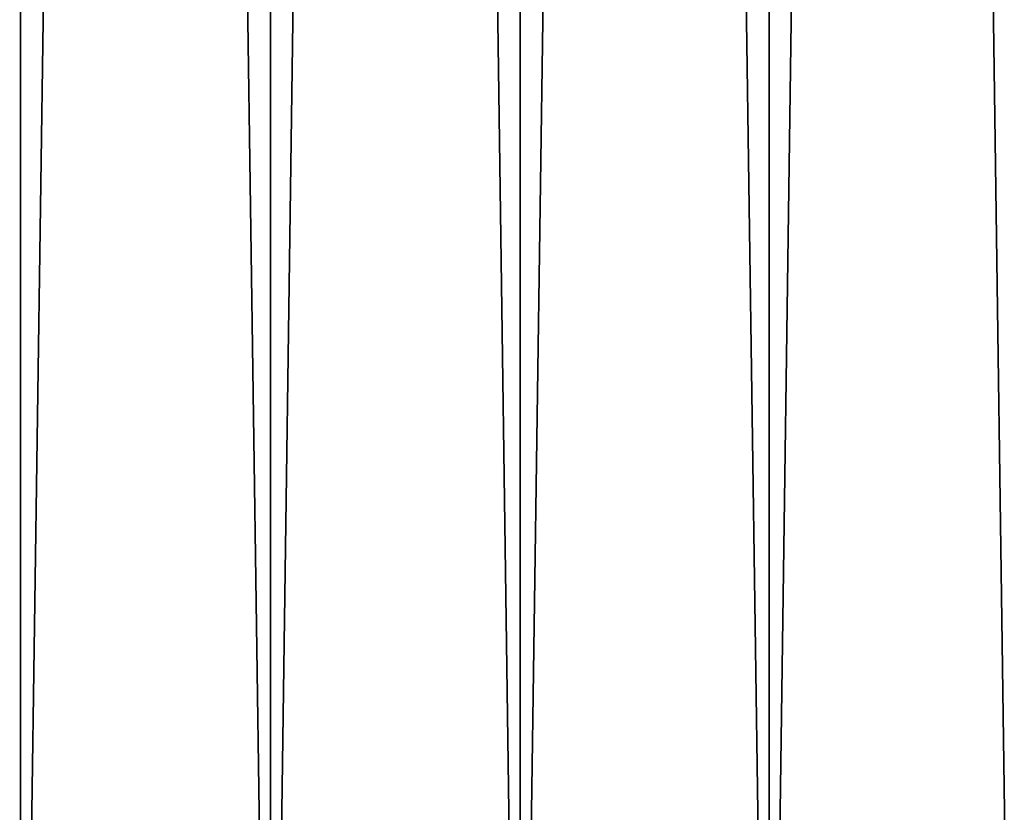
# Model space of a CAD drawing. Header units: millimetres. Extents: x -522 to 188, y -54 to 63.
# Tile 894 of 1056: x -0.85 to 2.5, y -34.1 to -31.4. Entities that reach past the tile are written whole.
import ezdxf

# ---------------------------------------------------------------- set-up
doc = ezdxf.new("R2010")
doc.units = ezdxf.units.MM
doc.header["$LTSCALE"] = 65.185185
doc.layers.add('1', color=7, linetype='CONTINUOUS')
doc.layers.add('2', color=7, linetype='CONTINUOUS')

msp = doc.modelspace()

# ---------------------------------------------------------------- linework, layer by layer
at = {"layer": '1', "color": 7, "linetype": 'CONTINUOUS'}
for points in [[(-1.6969, -36.8, -12.8888), (-0.8502, 23, -12.9722), (-0.8503, -36.8, -12.9722), (-1.6969, -36.8, -12.8888)], [(-1.6968, 23, -12.8888), (-0.8502, 23, -12.9722), (-1.6969, -36.8, -12.8888), (-1.6968, 23, -12.8888)], [(-0.8503, -36.8, -12.9722), (0, 23, -13), (0, -36.8, -13), (-0.8503, -36.8, -12.9722)], [(-0.8502, 23, -12.9722), (0, 23, -13), (-0.8503, -36.8, -12.9722), (-0.8502, 23, -12.9722)], [(0, -36.8, -13), (0.8502, 23, -12.9722), (0.8503, -36.8, -12.9722), (0, -36.8, -13)], [(0, 23, -13), (0.8502, 23, -12.9722), (0, -36.8, -13), (0, 23, -13)], [(0.8502, 23, -12.9722), (1.6968, 23, -12.8888), (0.8503, -36.8, -12.9722), (0.8502, 23, -12.9722)], [(0.8503, -36.8, -12.9722), (1.6968, 23, -12.8888), (1.6969, -36.8, -12.8888), (0.8503, -36.8, -12.9722)], [(1.6968, 23, -12.8888), (2.5362, 23, -12.7502), (1.6969, -36.8, -12.8888), (1.6968, 23, -12.8888)], [(1.6969, -36.8, -12.8888), (2.5362, 23, -12.7502), (2.5362, -36.8, -12.7502), (1.6969, -36.8, -12.8888)]]:
    msp.add_3dface(points, dxfattribs=at)
at = {"layer": '2', "color": 7, "linetype": 'CONTINUOUS'}
for points in [[(-0.8503, -36.8, 12.9722), (-1.6968, 23, 12.8888), (-1.6969, -36.8, 12.8888), (-0.8503, -36.8, 12.9722)], [(-0.8502, 23, 12.9722), (-1.6968, 23, 12.8888), (-0.8503, -36.8, 12.9722), (-0.8502, 23, 12.9722)], [(0, -36.8, 13), (-0.8502, 23, 12.9722), (-0.8503, -36.8, 12.9722), (0, -36.8, 13)], [(0, 23, 13), (-0.8502, 23, 12.9722), (0, -36.8, 13), (0, 23, 13)], [(0.8502, 23, 12.9722), (0, 23, 13), (0.8503, -36.8, 12.9722), (0.8502, 23, 12.9722)], [(0.8503, -36.8, 12.9722), (0, 23, 13), (0, -36.8, 13), (0.8503, -36.8, 12.9722)], [(1.6968, 23, 12.8888), (0.8502, 23, 12.9722), (1.6969, -36.8, 12.8888), (1.6968, 23, 12.8888)], [(1.6969, -36.8, 12.8888), (0.8502, 23, 12.9722), (0.8503, -36.8, 12.9722), (1.6969, -36.8, 12.8888)], [(2.5362, 23, 12.7502), (1.6968, 23, 12.8888), (2.5362, -36.8, 12.7502), (2.5362, 23, 12.7502)], [(2.5362, -36.8, 12.7502), (1.6968, 23, 12.8888), (1.6969, -36.8, 12.8888), (2.5362, -36.8, 12.7502)]]:
    msp.add_3dface(points, dxfattribs=at)

doc.saveas('drawing.dxf')
